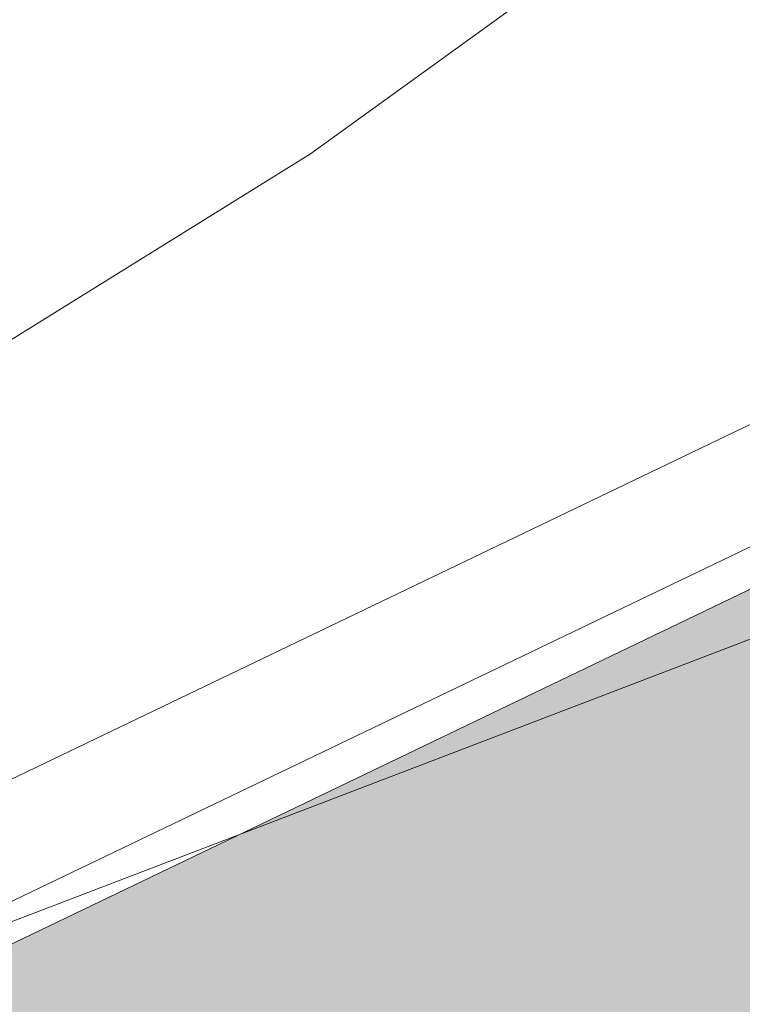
# Model space of a CAD drawing. Header units: metres. Extents: x 163628 to 167676, y 402708 to 405373.
# Tile 904 of 1056: x 166441.634 to 166442.022, y 404401.681 to 404402.21. Entities that reach past the tile are written whole.
import ezdxf

# ---------------------------------------------------------------- set-up
doc = ezdxf.new("R2010")
doc.units = ezdxf.units.M
doc.linetypes.add('X-CA190022.004-UO-DWM_Snelfietsroute$0$VH-OPSLUITBAND_80X200', pattern=[14, 8, -2, 2, -2])
doc.layers.add('X-CA190022.004-UO-ARC_Arcering$0$N-WE-VH-VERHARDING_TEGEL-A-200 60MM TEGEL', color=252, linetype='Continuous', lineweight=18, transparency=0.5)
for name, color, linetype, lineweight in [('X-CA190022.004-UO-BGT_Ondergrond$0$GE_317_WGDVoetpad_Vlak_GEM', 253, 'Continuous', 9), ('X-CA190022.004-UO-BGT_Ondergrond$0$GE_401_OTDErf_Vlak_GEM', 253, 'Continuous', 9), ('X-CA190022.004-UO-DWM_Snelfietsroute$0$N-WE-VH-KANTOPSLUITING_ACHTERKANTBAND-G', 7, 'Continuous', 18), ('X-CA190022.004-UO-DWM_Snelfietsroute$0$N-WE-VH-KANTOPSLUITING_OPSLUITBAND_80X200-G', 7, 'X-CA190022.004-UO-DWM_Snelfietsroute$0$VH-OPSLUITBAND_80X200', 18), ('X-CA190022.004-UO-KAD_Percelen$0$B-WE-KG-GRENS_PERCEEL-GV', 150, 'Continuous', 9)]:
    doc.layers.add(name, color=color, linetype=linetype, lineweight=lineweight)

msp = doc.modelspace()

# ---------------------------------------------------------------- hatches: boundary and pattern name
at = {"layer": 'X-CA190022.004-UO-ARC_Arcering$0$N-WE-VH-VERHARDING_TEGEL-A-200 60MM TEGEL', "ltscale": 0.5}
h = msp.add_hatch(color=256, dxfattribs=at)
h.dxf.hatch_style = 1
edge = h.paths.add_edge_path()
edge.add_arc((166446.29741, 404410.94493), 7.80087, 295.653474, 312.143487)
edge.add_arc((166451.09015, 404404.96352), 0.48365, 24.0786, 60.2075)
edge.add_arc((166446.29808, 404410.94428), 7.5, 312.143045, 324.398768)
edge.add_line((166452.39624, 404406.57823), (166452.63547, 404406.39712))
edge.add_arc((166446.29316, 404410.94778), 7.80599, 324.340262, 331.774511)
edge.add_line((166453.17096, 404407.25599), (166449.96655, 404405.71718))
edge.add_line((166449.96655, 404405.71718), (166447.53542, 404404.54971))
edge.add_line((166447.53542, 404404.54971), (166447.31032, 404405.01846))
edge.add_line((166447.31032, 404405.01846), (166447.82392, 404405.87649))
edge.add_line((166447.82392, 404405.87649), (166446.777, 404406.424))
edge.add_arc((166437.56157, 404411.0375), 10.30575, 305.098424, 333.406199, ccw=False)
edge.add_line((166443.4872, 404402.60569), (166439.82317, 404400.84616))
edge.add_line((166439.82317, 404400.84616), (166440.4725, 404399.49399))
edge.add_line((166440.4725, 404399.49399), (166441.39363, 404399.93633))
edge.add_line((166441.39363, 404399.93633), (166445.90086, 404402.10078))
edge.add_line((166445.90086, 404402.10078), (166449.67462, 404403.913))

# ---------------------------------------------------------------- linework, layer by layer
at = {"layer": 'X-CA190022.004-UO-BGT_Ondergrond$0$GE_317_WGDVoetpad_Vlak_GEM', "flags": 128}
msp.add_lwpolyline([(166401.437, 404382.492), (166405.144, 404384.232), (166406.671, 404384.965), (166443.223, 404402.501)], dxfattribs=at)
at = {"layer": 'X-CA190022.004-UO-BGT_Ondergrond$0$GE_401_OTDErf_Vlak_GEM', "flags": 128}
msp.add_lwpolyline([(166443.223, 404402.501), (166406.671, 404384.965), (166405.144, 404384.232)], dxfattribs=at)
at = {"layer": 'X-CA190022.004-UO-DWM_Snelfietsroute$0$N-WE-VH-KANTOPSLUITING_ACHTERKANTBAND-G', "ltscale": 0.2, "flags": 128}
msp.add_lwpolyline([(166446.70546, 404406.45981, -0.123984), (166443.4466, 404402.67493), (166439.78853, 404400.91827)], format="xyb", dxfattribs=at)
at = {"layer": 'X-CA190022.004-UO-DWM_Snelfietsroute$0$N-WE-VH-KANTOPSLUITING_OPSLUITBAND_80X200-G', "ltscale": 0.2, "flags": 128}
msp.add_lwpolyline([(166446.777, 404406.424, -0.124148), (166443.4872, 404402.60569), (166439.82317, 404400.84616)], format="xyb", dxfattribs=at)
at = {"layer": 'X-CA190022.004-UO-KAD_Percelen$0$B-WE-KG-GRENS_PERCEEL-GV', "flags": 128}
for points in [[(166422.191, 404423.355), (166434.179, 404398.305), (166439.961, 404401.088), (166440.894, 404401.582), (166441.79, 404402.138), (166442.646, 404402.756), (166443.457, 404403.431), (166444.219, 404404.16), (166444.93, 404404.94), (166445.585, 404405.768), (166446.181, 404406.639), (166446.715, 404407.548), (166447.186, 404408.493), (166447.59, 404409.467), (166447.926, 404410.468), (166448.192, 404411.489), (166448.388, 404412.526), (166448.511, 404413.574), (166448.561, 404414.628), (166448.539, 404415.683), (166448.443, 404416.734)], [(166448.443, 404416.734), (166448.539, 404415.683), (166448.561, 404414.628), (166448.511, 404413.574), (166448.388, 404412.526), (166448.192, 404411.489), (166447.926, 404410.468), (166447.59, 404409.467), (166447.186, 404408.493), (166446.715, 404407.548), (166446.181, 404406.639), (166445.585, 404405.768), (166444.93, 404404.94), (166444.219, 404404.16), (166443.457, 404403.431), (166442.646, 404402.756), (166441.79, 404402.138), (166440.894, 404401.582), (166439.961, 404401.088), (166475.871, 404414.811)], [(166475.871, 404414.811), (166439.961, 404401.088), (166434.179, 404398.305), (166417.991, 404390.555), (166406.027, 404384.829)]]:
    msp.add_lwpolyline(points, dxfattribs=at)

doc.saveas('drawing.dxf')
